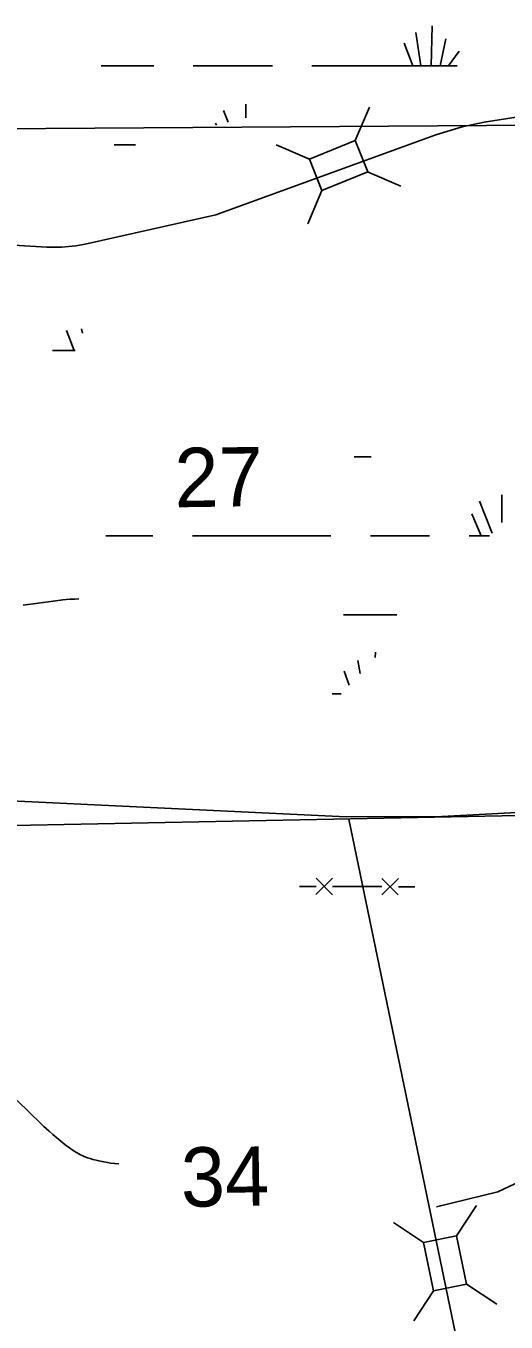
# Model space of a CAD drawing. Extents: x 2480962 to 2688785, y 277103 to 599240.
# Drawn here: x 2565513 to 2569158, y 530504 to 540342 of the extents above; entities that cross this region are included whole.
import ezdxf

# ---------------------------------------------------------------- set-up
doc = ezdxf.new("R2010")
doc.units = 0
for name, color, linetype in [('Narrow River Creek and Branch and Slough', 7, 'Continuous'), ('Section Lines', 7, 'Continuous'), ('Section Numbers', 7, 'Continuous'), ('Swamps', 7, 'Continuous'), ('Uninventoried Roads and Features', 7, 'Continuous')]:
    doc.layers.add(name, color=color, linetype=linetype)

msp = doc.modelspace()

# ---------------------------------------------------------------- linework, layer by layer
at = {"layer": 'Narrow River Creek and Branch and Slough'}
for points in [[(2565915.198, 535992.464), (2565884.813, 535991.616), (2565862.025, 535990.745), (2565844.941, 535989.865), (2565819.332, 535988.04), (2565793.756, 535985.435), (2565718.358, 535975.931), (2565605.677, 535960.396), (2565493.096, 535944.12)], [(2565445.475, 532185.09), (2565536.399, 532096.534), (2565627.365, 532007.976), (2565649.162, 531987.48), (2565688.135, 531952.591), (2565717.924, 531927.055), (2565763.241, 531889.384), (2565808.988, 531852.003), (2565821.601, 531841.929), (2565832.774, 531833.37), (2565852.672, 531818.941), (2565867.915, 531808.562), (2565879.546, 531801.015), (2565897.34, 531790.061), (2565915.582, 531779.527), (2565928.286, 531772.787), (2565939.537, 531767.376), (2565949.484, 531762.98), (2565967.121, 531755.964), (2565980.54, 531751.195), (2566000.975, 531744.685), (2566021.775, 531738.763), (2566046.121, 531732.385), (2566067.439, 531727.209), (2566104.804, 531719.169), (2566132.896, 531714.088), (2566154.017, 531710.864), (2566185.794, 531707.053), (2566217.712, 531704.572)]]:
    msp.add_lwpolyline(points, dxfattribs=at)
at = {"layer": 'Section Lines'}
for p, q in [((2564252.994, 539554.177), (2569580.048, 539589.061)), ((2569637.961, 534355.029), (2564393.514, 534252.816))]:
    msp.add_line(p, q, dxfattribs=at)
at = {"layer": 'Swamps'}
for p, q in [((2568589.548, 540037.803), (2568595.275, 540341.516)), ((2568449.064, 540038.769), (2568382.993, 540211.563)), ((2568511.386, 540037.847), (2568471.992, 540291.081)), ((2568656.647, 540037.595), (2568699.531, 540243.446)), ((2566783.383, 540037.758), (2567383.384, 540037.767)), ((2567683.384, 540037.771), (2568283.384, 540037.78)), ((2568896.395, 536637.04), (2568967.208, 536471.025)), ((2566777.301, 536470.993), (2567827.301, 536471.008)), ((2568127.301, 536471.012), (2568577.301, 536471.019))]:
    msp.add_line(p, q, dxfattribs=at)
for points in [[(2568718.843, 540037.288), (2568802.62, 540150.989)], [(2566083.792, 540037.748), (2566483.383, 540037.754)], [(2568283.384, 540037.78), (2568785.978, 540037.787)], [(2567182.046, 539748.769), (2567182.047, 539643.458)], [(2567012.895, 539700.437), (2567048.154, 539610.539)], [(2566952.485, 539603.779), (2566958.956, 539588.61)], [(2566183.391, 539437.751), (2566345.351, 539437.754)], [(2565941.217, 538008.816), (2565935.022, 538042.878)], [(2565879.813, 537878.729), (2565821.799, 538031.015)], [(2565714.378, 537878.555), (2565886.842, 537878.558)], [(2568003.172, 537071.009), (2568133.901, 537071.011)], [(2569125.957, 536782.03), (2569125.959, 536571.46)], [(2568956.805, 536733.699), (2569051.527, 536492.184)], [(2566120.378, 536470.983), (2566477.301, 536470.988)], [(2568877.301, 536471.023), (2569031.661, 536471.026)], [(2567923.337, 535871.011), (2568327.309, 535871.017)], [(2568163.86, 535546.742), (2568166.061, 535587.122)], [(2568049.796, 535425.254), (2568031.57, 535525.478)], [(2567967.465, 535337.565), (2567927.278, 535443.05)], [(2567838.347, 535271.012), (2567904.98, 535271.013)]]:
    msp.add_lwpolyline(points, dxfattribs=at)
at = {"layer": 'Uninventoried Roads and Features'}
for p, q in [((2568991.334, 539610.566), (2572993.864, 540252.015)), ((2568012.289, 539470.86), (2568120.032, 539723.827)), ((2566953.236, 538908.568), (2568624.817, 539515.566)), ((2567664.424, 539330.807), (2567411.457, 539438.55)), ((2568012.289, 539470.861), (2567664.424, 539330.807)), ((2568107.898, 539233.385), (2568012.289, 539470.861)), ((2567664.424, 539330.807), (2567760.033, 539093.331)), ((2567760.033, 539093.331), (2568107.898, 539233.385)), ((2568106.152, 539234.128), (2568359.119, 539126.386)), ((2567760.033, 539093.331), (2567652.291, 538840.364)), ((2565961.558, 538686.158), (2566953.236, 538908.568)), ((2564386.663, 538736.971), (2565672.019, 538662.54)), ((2563881.167, 534530.524), (2567942.949, 534338.166)), ((2568670.305, 534340.273), (2570607.448, 534443.264)), ((2569045.684, 529097.605), (2567962.926, 534319.891)), ((2567714.739, 533810.342), (2567589.74, 533810.765)), ((2567714.528, 533747.843), (2567839.95, 533872.419)), ((2567839.527, 533747.419), (2567714.951, 533872.842)), ((2568214.737, 533808.65), (2567839.739, 533809.919)), ((2568214.526, 533746.15), (2568339.948, 533870.726)), ((2568339.525, 533745.727), (2568214.949, 533871.149)), ((2568464.736, 533807.803), (2568339.737, 533808.226)), ((2568782.169, 531158.835), (2568933.682, 531388.278)), ((2568531.363, 531107.53), (2568301.92, 531259.044)), ((2568782.169, 531158.836), (2568531.363, 531107.53)), ((2568857.323, 530791.444), (2568782.169, 531158.836)), ((2568531.363, 531107.53), (2568606.517, 530740.138)), ((2568606.517, 530740.138), (2568857.323, 530791.444)), ((2568857.323, 530791.444), (2569086.766, 530639.93)), ((2568607.563, 530741.722), (2568456.049, 530512.279))]:
    msp.add_line(p, q, dxfattribs=at)
for points in [[(2568624.817, 539515.566), (2568825.255, 539576.683), (2568991.334, 539610.566)], [(2565672.019, 538662.54), (2565781.566, 538661.94), (2565890.575, 538672.793), (2565961.558, 538686.158)], [(2567942.949, 534338.166), (2568670.305, 534340.273)], [(2568628.501, 531378.776), (2569094.274, 531492.999), (2569309.791, 531592.209), (2569516.35, 531662.27), (2569674.075, 531677.231), (2569883.598, 531702.954), (2570103.004, 531883.328), (2570259.997, 532012.172), (2570388.325, 532047.739), (2570501.744, 531978.74), (2571288.434, 531393.283), (2571397.245, 531273.993), (2571511.801, 531073.747), (2571723.441, 531008.784), (2571933.414, 531015.212), (2572012.546, 531011.115)]]:
    msp.add_lwpolyline(points, dxfattribs=at)

# ---------------------------------------------------------------- texts
at = {"layer": 'Section Numbers'}
for s, rotation, p in [('27', 0.8220111, (2566643.414, 536687.394)), ('34', 0.8220194, (2566692.038, 531378.262))]:
    msp.add_text(s, height=450, rotation=rotation, dxfattribs=at).set_placement(p)

doc.saveas('drawing.dxf')
